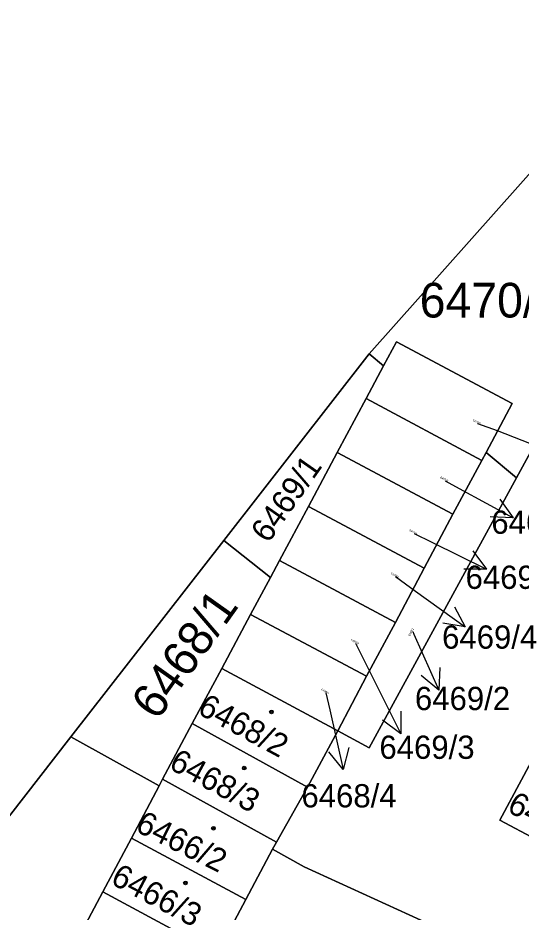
# Model space of a CAD drawing. Extents: x -596233 to -595156, y -1161235 to -1159375.
# Drawn here: x -595834.53 to -595809.88, y -1159633.29 to -1159589.46 of the extents above; entities that cross this region are included whole.
import ezdxf

# ---------------------------------------------------------------- set-up
doc = ezdxf.new("R2010")
doc.units = 0
for name, color, linetype in [('KN_KULTURY', 7, 'Continuous'), ('KN_PARC_CIS_POM', 7, 'Continuous'), ('KN_PARC_CIS_POZ', 7, 'Continuous'), ('KN_PARC_CIS_STAV', 7, 'Continuous'), ('KN_PARC_PLOCHA', 7, 'Continuous'), ('PARC_C_SIPKA', 7, 'Continuous'), ('parcely_l', 7, 'Continuous')]:
    doc.layers.add(name, color=color, linetype=linetype)

msp = doc.modelspace()

# ---------------------------------------------------------------- linework, layer by layer
at = {"layer": 'KN_KULTURY'}
for centre, radius in [((-595822.11, -1159623.48), 0.09), ((-595822.11, -1159623.48), 0.0398), ((-595823.44, -1159626.23), 0.09), ((-595823.44, -1159626.23), 0.0398), ((-595824.95, -1159629.18), 0.09), ((-595824.95, -1159629.18), 0.0398), ((-595826.32, -1159631.86), 0.09), ((-595826.32, -1159631.86), 0.0398)]:
    msp.add_circle(centre, radius, dxfattribs=at)
at = {"layer": 'KN_PARC_PLOCHA'}
for points in [[(-595701.4, -1159505.18), (-595757.67, -1159546.29), (-595773.81, -1159559.78), (-595782.65, -1159568.39), (-595789.27, -1159574.83), (-595792.2, -1159577.69), (-595797.93, -1159584.14), (-595803.73, -1159590.66), (-595808.72, -1159596.26), (-595817.32, -1159605.93), (-595824.44, -1159615.08), (-595831.93, -1159624.7), (-595841.12, -1159636.52), (-595846.07, -1159642.88), (-595850.41, -1159648.46), (-595854.79, -1159654.08), (-595859.27, -1159659.84), (-595868.71, -1159674.59), (-595870.61, -1159673.67), (-595878.47, -1159689.8), (-595881.07, -1159695.13)], [(-595813.65, -1159634.21), (-595820.5, -1159631.07), (-595822.05, -1159630.21), (-595821.86, -1159629.86), (-595820.34, -1159627.16), (-595818.86, -1159624.41), (-595817.32, -1159625.24), (-595810.11, -1159612.01), (-595803.89, -1159600.61)], [(-595809.38, -1159625.92), (-595810.92, -1159628.78), (-595805.58, -1159631.63)], [(-595824.77, -1159635.32), (-595823.36, -1159632.67), (-595822.05, -1159630.21), (-595820.5, -1159631.07), (-595813.65, -1159634.21)]]:
    msp.add_lwpolyline(points, dxfattribs=at)
for points in [[(-595810.11, -1159612.01), (-595811.59, -1159610.76), (-595810.32, -1159608.37), (-595815.99, -1159605.34), (-595816.62, -1159606.52), (-595817.32, -1159605.93), (-595808.72, -1159596.26), (-595803.89, -1159600.61)], [(-595811.59, -1159610.76), (-595811.8, -1159611.15), (-595817.47, -1159608.12), (-595816.62, -1159606.52), (-595815.99, -1159605.34), (-595810.32, -1159608.37)], [(-595816.62, -1159606.52), (-595817.47, -1159608.12), (-595818.89, -1159610.77), (-595820.3, -1159613.41), (-595821.71, -1159616.06), (-595822.16, -1159616.89), (-595824.44, -1159615.08), (-595817.32, -1159605.93)], [(-595811.8, -1159611.15), (-595813.22, -1159613.79), (-595818.89, -1159610.77), (-595817.47, -1159608.12)], [(-595813.22, -1159613.79), (-595814.63, -1159616.44), (-595820.3, -1159613.41), (-595818.89, -1159610.77)], [(-595810.11, -1159612.01), (-595817.32, -1159625.24), (-595818.86, -1159624.41), (-595817.46, -1159621.73), (-595816.04, -1159619.09), (-595814.63, -1159616.44), (-595813.22, -1159613.79), (-595811.8, -1159611.15), (-595811.59, -1159610.76)], [(-595814.63, -1159616.44), (-595816.04, -1159619.09), (-595821.71, -1159616.06), (-595820.3, -1159613.41)], [(-595822.16, -1159616.89), (-595823.13, -1159618.7), (-595824.54, -1159621.35), (-595826, -1159624.05), (-595827.44, -1159626.78), (-595827.61, -1159627.11), (-595831.93, -1159624.7), (-595824.44, -1159615.08)], [(-595816.04, -1159619.09), (-595817.46, -1159621.73), (-595823.13, -1159618.7), (-595822.16, -1159616.89), (-595821.71, -1159616.06)], [(-595817.46, -1159621.73), (-595818.86, -1159624.41), (-595824.54, -1159621.35), (-595823.13, -1159618.7)], [(-595818.86, -1159624.41), (-595820.34, -1159627.16), (-595826, -1159624.05), (-595824.54, -1159621.35)], [(-595820.34, -1159627.16), (-595821.86, -1159629.86), (-595827.44, -1159626.78), (-595826, -1159624.05)], [(-595827.61, -1159627.11), (-595828.97, -1159629.66), (-595830.37, -1159632.3), (-595831.77, -1159634.94), (-595833.14, -1159637.51), (-595834.52, -1159640.09), (-595834.85, -1159640.71), (-595841.12, -1159636.52), (-595831.93, -1159624.7)], [(-595804.05, -1159628.77), (-595805.58, -1159631.63), (-595810.92, -1159628.78), (-595809.38, -1159625.92)], [(-595821.86, -1159629.86), (-595822.05, -1159630.21), (-595823.36, -1159632.67), (-595828.97, -1159629.66), (-595827.61, -1159627.11), (-595827.44, -1159626.78)], [(-595823.36, -1159632.67), (-595824.77, -1159635.32), (-595830.37, -1159632.3), (-595828.97, -1159629.66)], [(-595824.77, -1159635.32), (-595826.17, -1159637.93), (-595831.77, -1159634.94), (-595830.37, -1159632.3)]]:
    msp.add_lwpolyline(points, close=True, dxfattribs=at)
at = {"layer": 'PARC_C_SIPKA'}
for points in [[(-595812.01, -1159609.34), (-595811.05, -1159609.69), (-595808.258, -1159610.7876)], [(-595813.6, -1159612.15), (-595812.91, -1159612.53), (-595810.2742, -1159613.9627)], [(-595810.914, -1159613.0458), (-595810.2742, -1159613.9627), (-595811.3916, -1159613.9244)], [(-595815.12, -1159614.74), (-595814.26, -1159615.16), (-595811.5662, -1159616.4804)], [(-595812.2441, -1159615.5913), (-595811.5662, -1159616.4804), (-595812.6842, -1159616.4892)], [(-595816.03, -1159616.85), (-595815.05, -1159617.56), (-595812.6146, -1159619.3118)], [(-595813.1344, -1159618.322), (-595812.6146, -1159619.3118), (-595813.7184, -1159619.1338)], [(-595815.19, -1159619.53), (-595815.13, -1159619.67), (-595813.9116, -1159622.4114)], [(-595817.99, -1159620.11), (-595817.11, -1159621.87), (-595815.7684, -1159624.5533)], [(-595813.8608, -1159621.2946), (-595813.9116, -1159622.4114), (-595814.7746, -1159621.7007)], [(-595819.44, -1159622.55), (-595819.25, -1159623.38), (-595818.5959, -1159626.3078)], [(-595815.7684, -1159623.4352), (-595815.7684, -1159624.5533), (-595816.6628, -1159623.8825)], [(-595818.326, -1159625.2229), (-595818.5959, -1159626.3078), (-595819.3019, -1159625.4409)]]:
    msp.add_lwpolyline(points, dxfattribs=at)
at = {"layer": 'parcely_l'}
for points in [[(-595808.72, -1159596.26), (-595817.32, -1159605.93)], [(-595808.72, -1159596.26), (-595803.89, -1159600.61), (-595810.11, -1159612.01)], [(-595816.62, -1159606.52), (-595815.99, -1159605.34), (-595810.32, -1159608.37), (-595811.59, -1159610.76)], [(-595817.32, -1159605.93), (-595824.44, -1159615.08)], [(-595817.32, -1159605.93), (-595816.62, -1159606.52)], [(-595816.62, -1159606.52), (-595817.47, -1159608.12)], [(-595818.89, -1159610.77), (-595817.47, -1159608.12)], [(-595817.47, -1159608.12), (-595811.8, -1159611.15)], [(-595820.3, -1159613.41), (-595818.89, -1159610.77)], [(-595818.89, -1159610.77), (-595813.22, -1159613.79)], [(-595811.59, -1159610.76), (-595811.8, -1159611.15)], [(-595810.11, -1159612.01), (-595811.59, -1159610.76)], [(-595811.8, -1159611.15), (-595813.22, -1159613.79)], [(-595818.86, -1159624.41), (-595817.32, -1159625.24), (-595810.11, -1159612.01)], [(-595820.3, -1159613.41), (-595821.71, -1159616.06)], [(-595814.63, -1159616.44), (-595820.3, -1159613.41)], [(-595813.22, -1159613.79), (-595814.63, -1159616.44)], [(-595831.93, -1159624.7), (-595824.44, -1159615.08)], [(-595824.44, -1159615.08), (-595822.16, -1159616.89)], [(-595822.16, -1159616.89), (-595821.71, -1159616.06)], [(-595821.71, -1159616.06), (-595816.04, -1159619.09)], [(-595816.04, -1159619.09), (-595814.63, -1159616.44)], [(-595822.16, -1159616.89), (-595823.13, -1159618.7)], [(-595823.13, -1159618.7), (-595824.54, -1159621.35)], [(-595817.46, -1159621.73), (-595823.13, -1159618.7)], [(-595816.04, -1159619.09), (-595817.46, -1159621.73)], [(-595824.54, -1159621.35), (-595826, -1159624.05)], [(-595818.86, -1159624.41), (-595824.54, -1159621.35)], [(-595817.46, -1159621.73), (-595818.86, -1159624.41)], [(-595826, -1159624.05), (-595827.44, -1159626.78)], [(-595826, -1159624.05), (-595820.34, -1159627.16)], [(-595820.34, -1159627.16), (-595818.86, -1159624.41)], [(-595831.93, -1159624.7), (-595841.12, -1159636.52)], [(-595827.61, -1159627.11), (-595831.93, -1159624.7)], [(-595805.58, -1159631.63), (-595810.92, -1159628.78), (-595809.38, -1159625.92)], [(-595827.44, -1159626.78), (-595827.61, -1159627.11)], [(-595827.44, -1159626.78), (-595821.86, -1159629.86)], [(-595827.61, -1159627.11), (-595828.97, -1159629.66)], [(-595821.86, -1159629.86), (-595820.34, -1159627.16)], [(-595828.97, -1159629.66), (-595830.37, -1159632.3)], [(-595823.36, -1159632.67), (-595828.97, -1159629.66)], [(-595821.86, -1159629.86), (-595822.05, -1159630.21)], [(-595823.36, -1159632.67), (-595822.05, -1159630.21)], [(-595822.05, -1159630.21), (-595820.5, -1159631.07), (-595813.65, -1159634.21)], [(-595831.77, -1159634.94), (-595830.37, -1159632.3)], [(-595830.37, -1159632.3), (-595824.77, -1159635.32)], [(-595824.77, -1159635.32), (-595823.36, -1159632.67)]]:
    msp.add_lwpolyline(points, dxfattribs=at)

# ---------------------------------------------------------------- texts
at = {"layer": 'KN_PARC_CIS_POM'}
for s, rotation, p in [('6470/2', 333.43495, (-595812.2634, -1159609.2133)), ('6469/6', 333.04205, (-595813.8525, -1159612.0216)), ('6469/5', 332.52963, (-595815.3714, -1159614.6093)), ('6469/4', 331.74323, (-595816.2796, -1159616.7159)), ('6469/2', 61.17916, (-595815.3266, -1159619.7782)), ('6469/3', 331.40173, (-595818.2388, -1159619.9744)), ('6468/4', 332.30729, (-595819.6909, -1159622.4183))]:
    msp.add_text(s, height=0.1, rotation=rotation, dxfattribs=at).set_placement(p)
at = {"layer": 'KN_PARC_CIS_POZ'}
for s, height, p in [('6470/1', 1.7, (-595814.8466, -1159604.15)), ('6469/6', 1.14, (-595811.34, -1159614.75)), ('6469/5', 1.14, (-595812.6, -1159617.45)), ('6469/4', 1.14, (-595813.75, -1159620.38)), ('6469/2', 1.14, (-595815.08, -1159623.39)), ('6469/3', 1.14, (-595816.82, -1159625.78)), ('6468/4', 1.14, (-595820.64, -1159628.16))]:
    msp.add_text(s, height=height, dxfattribs=at).set_placement(p)
for s, height, rotation, p in [('6469/1', 1.14, 54.93908, (-595822.2654, -1159615.2539)), ('6468/1', 1.7, 54.60154, (-595827.7001, -1159623.9562))]:
    msp.add_text(s, height=height, rotation=rotation, dxfattribs=at).set_placement(p)
at = {"layer": 'KN_PARC_CIS_STAV'}
for s, rotation, p in [('6468/2', 331.62883, (-595825.792, -1159623.5352)), ('6468/3', 331.57864, (-595827.1907, -1159626.2327)), ('6467/2', 333.21917, (-595810.6235, -1159628.3446)), ('6466/2', 333.39, (-595828.8378, -1159629.2932)), ('6466/3', 332.17231, (-595830.0464, -1159631.8722))]:
    msp.add_text(s, height=1.14, rotation=rotation, dxfattribs=at).set_placement(p)

doc.saveas('drawing.dxf')
